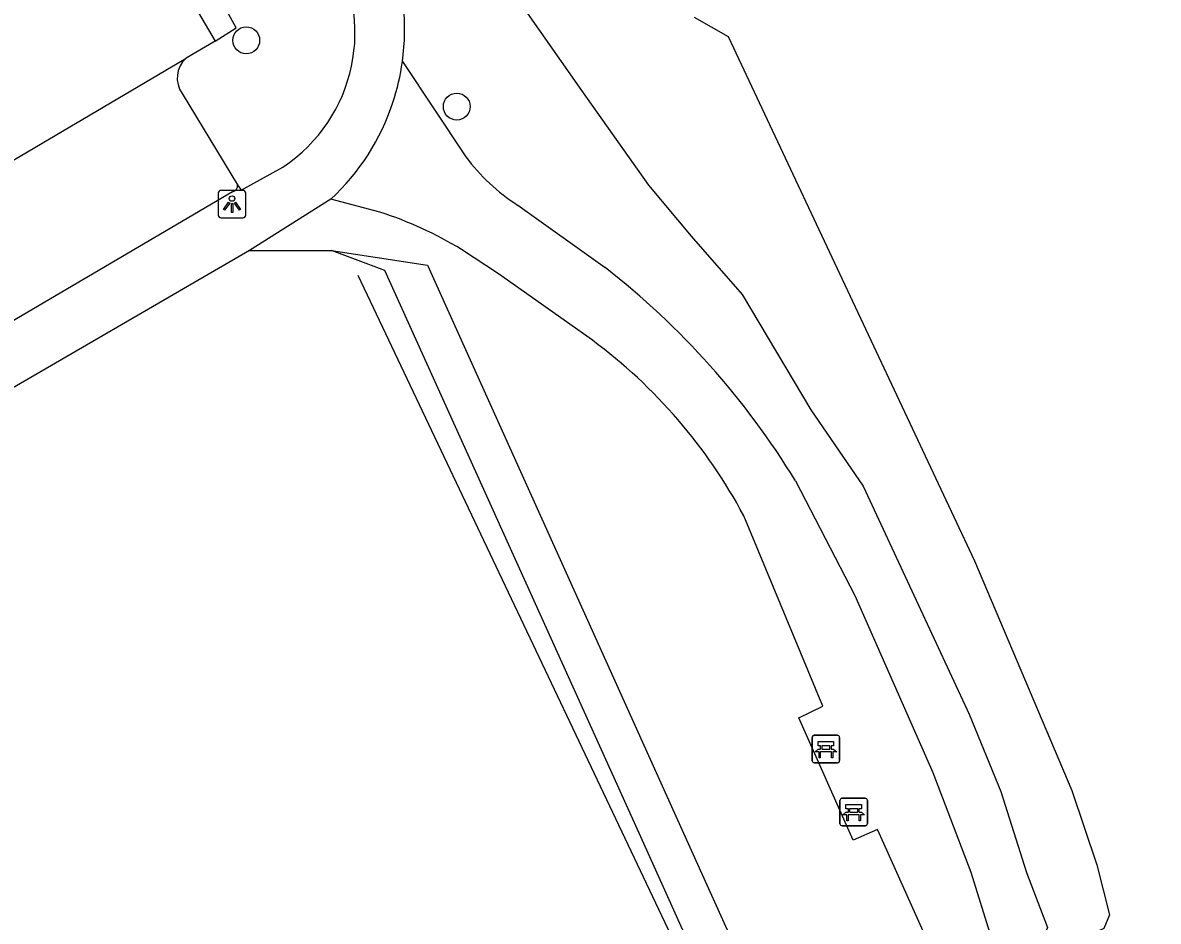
# Model space of a CAD drawing. Extents: x 157793 to 159380, y 380882 to 382313.
# Drawn here: x 159333.35 to 159374.65, y 382247.17 to 382279.86 of the extents above; entities that cross this region are included whole.
import ezdxf

# ---------------------------------------------------------------- set-up
doc = ezdxf.new("R2010")
doc.units = 0
for name, color, linetype in [('IMGEO_Bank', 7, 'Continuous'), ('IMGEO_Berm_groen', 7, 'Continuous'), ('IMGEO_Boom', 7, 'Continuous'), ('IMGEO_Groenvoorziening', 7, 'Continuous'), ('IMGEO_Hek', 7, 'Continuous'), ('IMGEO_Lichtpunt', 7, 'Continuous'), ('IMGEO_Parkeervlak_open', 7, 'Continuous'), ('IMGEO_Rijbaan_lokaal_open', 7, 'Continuous'), ('IMGEO_Voetpad_halfverhard', 7, 'Continuous'), ('IMGEO_Voetpad_open', 7, 'Continuous'), ('IMGEO_Waterloop', 7, 'Continuous')]:
    doc.layers.add(name, color=color, linetype=linetype)

msp = doc.modelspace()

# ---------------------------------------------------------------- linework, layer by layer
at = {"layer": 'IMGEO_Bank'}
for p, q in [((159362.062, 382253.013), (159362.062, 382253.854)), ((159362.062, 382253.854), (159362.062, 382253.013)), ((159362.137, 382253.938), (159362.978, 382253.938)), ((159362.978, 382253.938), (159362.137, 382253.938)), ((159363.062, 382253.863), (159363.062, 382253.022)), ((159363.062, 382253.022), (159363.062, 382253.863)), ((159362.371, 382253.444), (159362.371, 382253.55)), ((159362.415, 382253.55), (159362.415, 382253.444)), ((159362.703, 382253.556), (159362.421, 382253.556)), ((159362.421, 382253.438), (159362.703, 382253.438)), ((159362.709, 382253.444), (159362.709, 382253.55)), ((159362.753, 382253.55), (159362.753, 382253.444)), ((159362.759, 382253.336), (159362.366, 382253.336)), ((159362.987, 382252.938), (159362.146, 382252.938)), ((159362.146, 382252.938), (159362.987, 382252.938)), ((159363.072, 382250.721), (159363.072, 382251.562)), ((159363.072, 382251.562), (159363.072, 382250.721)), ((159363.147, 382251.646), (159363.988, 382251.646)), ((159363.988, 382251.646), (159363.147, 382251.646)), ((159364.072, 382251.571), (159364.072, 382250.73)), ((159364.072, 382250.73), (159364.072, 382251.571)), ((159363.769, 382251.044), (159363.376, 382251.044)), ((159363.381, 382251.152), (159363.381, 382251.258)), ((159363.425, 382251.258), (159363.425, 382251.152)), ((159363.713, 382251.264), (159363.431, 382251.264)), ((159363.431, 382251.146), (159363.713, 382251.146)), ((159363.719, 382251.152), (159363.719, 382251.258)), ((159363.763, 382251.258), (159363.763, 382251.152)), ((159363.997, 382250.646), (159363.156, 382250.646)), ((159363.156, 382250.646), (159363.997, 382250.646))]:
    msp.add_line(p, q, dxfattribs=at)
for points in [[(159362.309, 382253.336), (159362.167, 382253.336), (159362.279, 382253.438), (159362.365, 382253.438)], [(159362.365, 382253.556), (159362.279, 382253.556), (159362.279, 382253.717), (159362.842, 382253.717), (159362.842, 382253.556), (159362.759, 382253.556)], [(159362.759, 382253.438), (159362.842, 382253.438), (159362.954, 382253.336), (159362.815, 382253.336)], [(159362.359, 382253.329), (159362.359, 382253.122), (159362.316, 382253.122), (159362.316, 382253.329)], [(159362.809, 382253.329), (159362.809, 382253.122), (159362.765, 382253.122), (159362.765, 382253.329)], [(159363.375, 382251.264), (159363.289, 382251.264), (159363.289, 382251.425), (159363.852, 382251.425), (159363.852, 382251.264), (159363.769, 382251.264)], [(159363.319, 382251.044), (159363.177, 382251.044), (159363.289, 382251.146), (159363.375, 382251.146)], [(159363.369, 382251.037), (159363.369, 382250.83), (159363.326, 382250.83), (159363.326, 382251.037)], [(159363.769, 382251.146), (159363.852, 382251.146), (159363.964, 382251.044), (159363.825, 382251.044)], [(159363.819, 382251.037), (159363.819, 382250.83), (159363.775, 382250.83), (159363.775, 382251.037)]]:
    msp.add_lwpolyline(points, dxfattribs=at)
for centre, radius, start, end in [((159362.14, 382253.86), 0.0779, 92.4484, 184.2845), ((159362.14, 382253.86), 0.0779, 92.4484, 184.2845), ((159362.984, 382253.86), 0.0779, 2.4484, 94.2845), ((159362.984, 382253.86), 0.0779, 2.4484, 94.2845), ((159362.364, 382253.549), 0.00671, 2.8957, 87.1043), ((159362.364, 382253.445), 0.00671, 272.8957, 357.1043), ((159362.421, 382253.549), 0.00671, 92.8957, 177.1043), ((159362.421, 382253.445), 0.00671, 182.8957, 267.1043), ((159362.703, 382253.549), 0.00671, 2.8957, 87.1043), ((159362.703, 382253.445), 0.00671, 272.8957, 357.1043), ((159362.76, 382253.549), 0.00671, 92.8957, 177.1043), ((159362.76, 382253.445), 0.00671, 182.8957, 267.1043), ((159362.14, 382253.016), 0.0779, 182.4484, 274.2845), ((159362.14, 382253.016), 0.0779, 182.4484, 274.2845), ((159362.309, 382253.329), 0.00671, 2.8957, 87.1043), ((159362.366, 382253.329), 0.00671, 92.8957, 177.1043), ((159362.758, 382253.329), 0.00671, 2.8957, 87.1043), ((159362.815, 382253.329), 0.00671, 92.8957, 177.1043), ((159362.984, 382253.016), 0.0779, 272.4484, 4.2845), ((159362.984, 382253.016), 0.0779, 272.4484, 4.2845), ((159363.15, 382251.568), 0.0779, 92.4484, 184.2845), ((159363.15, 382251.568), 0.0779, 92.4484, 184.2845), ((159363.994, 382251.568), 0.0779, 2.4484, 94.2845), ((159363.994, 382251.568), 0.0779, 2.4484, 94.2845), ((159363.319, 382251.037), 0.00671, 2.8957, 87.1043), ((159363.376, 382251.037), 0.00671, 92.8957, 177.1043), ((159363.374, 382251.257), 0.00671, 2.8957, 87.1043), ((159363.374, 382251.153), 0.00671, 272.8957, 357.1043), ((159363.431, 382251.257), 0.00671, 92.8957, 177.1043), ((159363.431, 382251.153), 0.00671, 182.8957, 267.1043), ((159363.713, 382251.257), 0.00671, 2.8957, 87.1043), ((159363.713, 382251.153), 0.00671, 272.8957, 357.1043), ((159363.77, 382251.257), 0.00671, 92.8957, 177.1043), ((159363.77, 382251.153), 0.00671, 182.8957, 267.1043), ((159363.768, 382251.037), 0.00671, 2.8957, 87.1043), ((159363.825, 382251.037), 0.00671, 92.8957, 177.1043), ((159363.15, 382250.724), 0.0779, 182.4484, 274.2845), ((159363.15, 382250.724), 0.0779, 182.4484, 274.2845), ((159363.994, 382250.724), 0.0779, 272.4484, 4.2845), ((159363.994, 382250.724), 0.0779, 272.4484, 4.2845)]:
    msp.add_arc(centre, radius, start, end, dxfattribs=at)
at = {"layer": 'IMGEO_Berm_groen'}
msp.add_lwpolyline([(159340.354, 382279.188), (159341.122, 382279.672), (159337.166, 382286.888)], dxfattribs=at)
at = {"layer": 'IMGEO_Boom'}
for centre in [(159341.481, 382279.215), (159349.139, 382276.807)]:
    msp.add_circle(centre, 0.489, dxfattribs=at)
at = {"layer": 'IMGEO_Groenvoorziening'}
for points in [[(159344.355, 382290.099), (159346.894, 382284.65), (159348.984, 382284.101), (159353.678, 382277.391), (159356.116, 382273.952), (159357.662, 382272.091), (159359.511, 382269.974), (159362.013, 382265.773), (159363.911, 382263.004), (159367.773, 382254.703), (159368.927, 382251.888), (159369.86, 382248.944), (159370.618, 382246.95), (159370.362, 382246.374), (159370.412, 382245.379), (159370.697, 382244.96), (159371.389, 382244.602)], [(159332.194, 382216.653), (159325.185, 382208.03), (159324.415, 382209.512), (159333.836, 382222.515), (159342.651, 382233.015), (159358.063, 382245.29), (159355.936, 382250), (159346.528, 382270.838), (159344.581, 382271.575)], [(159344.581, 382271.575), (159348.08, 382271.033), (159357.555, 382250), (159359.925, 382244.74), (159350.536, 382236.3), (159344.082, 382231.559), (159341.374, 382228.183)], [(159341.605, 382271.577), (159344.581, 382271.575)]]:
    msp.add_lwpolyline(points, dxfattribs=at)
at = {"layer": 'IMGEO_Hek'}
msp.add_lwpolyline([(159345.541, 382270.672), (159357.478, 382245.486), (159341.558, 382232.692), (159322.308, 382209.96), (159310.738, 382187.647), (159309.059, 382185.323), (159306.079, 382183.501), (159302.764, 382182.571), (159281.333, 382168.658), (159284.447, 382163.853), (159253.801, 382139.337)], dxfattribs=at)
at = {"layer": 'IMGEO_Lichtpunt'}
for p, q in [((159340.467, 382273.662), (159340.467, 382272.855)), ((159340.467, 382273.662), (159340.467, 382272.855)), ((159341.369, 382273.757), (159340.561, 382273.757)), ((159341.369, 382273.757), (159340.561, 382273.757)), ((159341.463, 382272.855), (159341.463, 382273.662)), ((159341.463, 382272.855), (159341.463, 382273.662)), ((159340.561, 382272.761), (159341.369, 382272.761)), ((159340.561, 382272.761), (159341.369, 382272.761))]:
    msp.add_line(p, q, dxfattribs=at)
for points in [[(159340.841, 382273.326), (159340.88, 382273.298), (159340.692, 382273.036), (159340.654, 382273.063), (159340.841, 382273.326)], [(159340.943, 382273.278), (159340.99, 382273.278), (159340.99, 382272.956), (159340.943, 382272.956), (159340.943, 382273.278)], [(159341.053, 382273.298), (159341.091, 382273.325), (159341.278, 382273.063), (159341.239, 382273.035), (159341.053, 382273.298)]]:
    msp.add_lwpolyline(points, dxfattribs=at)
msp.add_circle((159340.966, 382273.46), 0.0994, dxfattribs=at)
for centre, start, end in [((159340.561, 382273.662), 90, 180), ((159340.561, 382273.662), 90, 180), ((159341.369, 382273.662), 0, 90), ((159341.369, 382273.662), 0, 90), ((159340.561, 382272.855), 180, 270), ((159340.561, 382272.855), 180, 270), ((159341.369, 382272.855), 270, 0), ((159341.369, 382272.855), 270, 360)]:
    msp.add_arc(centre, 0.0946, start, end, dxfattribs=at)
at = {"layer": 'IMGEO_Parkeervlak_open'}
msp.add_lwpolyline([(159339.153, 382277.284), (159341.166, 382273.963)], dxfattribs=at)
msp.add_arc((159339.932, 382277.847), 0.961, 131.5387, 215.8202, dxfattribs=at)
at = {"layer": 'IMGEO_Rijbaan_lokaal_open'}
for points in [[(159303.623, 382263.459), (159313.692, 382269.649), (159323.259, 382275.451), (159337.517, 382284.018), (159340.354, 382279.188)], [(159340.354, 382279.188), (159339.295, 382278.566)], [(159329.287, 382272.665), (159339.295, 382278.566)]]:
    msp.add_lwpolyline(points, dxfattribs=at)
at = {"layer": 'IMGEO_Voetpad_halfverhard'}
for points in [[(159347.163, 382278.444), (159349.467, 382274.981)], [(159346.341, 382272.967), (159344.561, 382273.439)], [(159351.353, 382273.225), (159354.53, 382270.949)], [(159354.071, 382268.305), (159350.662, 382270.719), (159349.315, 382271.609)], [(159361.454, 382263.189), (159363.617, 382259.028), (159366.451, 382252.584), (159367.838, 382248.96), (159370.101, 382241.676), (159370.488, 382240.325)], [(159366.096, 382246.813), (159364.669, 382250), (159364.438, 382250.516), (159363.553, 382250.12), (159361.574, 382254.576), (159362.452, 382254.996), (159359.575, 382261.921)]]:
    msp.add_lwpolyline(points, dxfattribs=at)
for centre, radius, start, end in [((159355.247, 382279.298), 7.215, 216.7569, 237.3317), ((159342.04, 382259.612), 14.031, 58.767, 72.1479), ((159336.915, 382248.262), 28.723, 31.3111, 52.1719), ((159342.694, 382252.931), 19.126, 28.0362, 53.4967)]:
    msp.add_arc(centre, radius, start, end, dxfattribs=at)
at = {"layer": 'IMGEO_Voetpad_open'}
for points in [[(159341.166, 382273.963), (159341.301, 382273.767), (159342.812, 382274.605)], [(159340.985, 382273.705), (159332.715, 382268.839)], [(159344.561, 382273.439), (159341.605, 382271.577)], [(159341.605, 382271.577), (159331.607, 382265.772), (159315.941, 382256.23), (159299.584, 382245.833), (159288.209, 382237.987)]]:
    msp.add_lwpolyline(points, dxfattribs=at)
for centre, radius, start, end in [((159339.579, 382279.491), 5.859, 303.4893, 32.6171), ((159338.823, 382279.606), 8.42, 352.0664, 20.5652), ((159338.776, 382279.619), 8.469, 341.687, 352.0254), ((159338.827, 382279.596), 8.413, 312.9659, 341.73), ((159340.931, 382273.935), 0.237, 283.227, 6.6698)]:
    msp.add_arc(centre, radius, start, end, dxfattribs=at)
at = {"layer": 'IMGEO_Waterloop'}
msp.add_lwpolyline([(159357.766, 382280.057), (159359.002, 382279.355), (159367.96, 382260.281), (159371.502, 382251.931), (159372.414, 382249.226), (159372.876, 382247.406), (159372.673, 382246.907), (159371.555, 382246.392), (159371.981, 382245.41), (159373.149, 382245.833), (159373.483, 382245.686), (159374.371, 382243.628), (159374.649, 382242.646)], dxfattribs=at)

doc.saveas('drawing.dxf')
